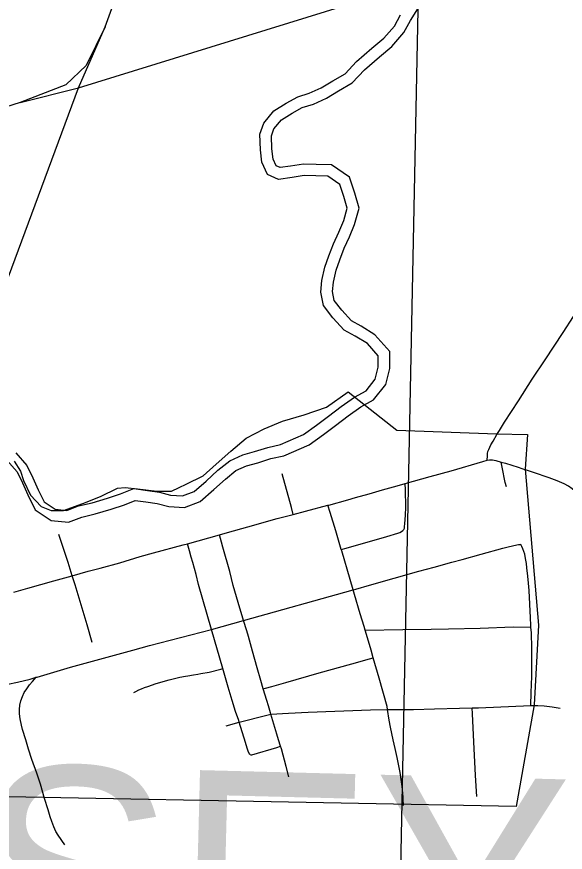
# Model space of a CAD drawing. Extents: x 0 to 34, y 0 to 22.
# Drawn here: x 7.101 to 7.568, y 19.819 to 20.531 of the extents above; entities that cross this region are included whole.
import ezdxf

# ---------------------------------------------------------------- set-up
doc = ezdxf.new("R2010")
doc.units = 0
for name, color, linetype in [('GM_X_City_Street', 7, 'Continuous'), ('GM_X_Corporation', 7, 'Continuous'), ('GM_X_County_Road', 7, 'Continuous'), ('GM_X_County_Text', 7, 'Continuous'), ('GM_X_Major_River', 7, 'Continuous'), ('GM_X_Rail_Line', 7, 'Continuous'), ('GM_X_Township_Road', 7, 'Continuous')]:
    doc.layers.add(name, color=color, linetype=linetype)

msp = doc.modelspace()

# ---------------------------------------------------------------- linework, layer by layer
at = {"layer": 'GM_X_City_Street'}
for points in [[(7.50173, 20.15303), (7.50196, 20.15674), (7.50209, 20.15871), (7.50242, 20.16062), (7.50308, 20.16227), (7.50395, 20.16423), (7.50493, 20.16625), (7.50674, 20.16937), (7.51, 20.17491)], [(7.09874, 20.04081), (7.11069, 20.04416), (7.13284, 20.05027), (7.14848, 20.05467), (7.16213, 20.0585), (7.17232, 20.06122), (7.18912, 20.06579), (7.20637, 20.07096), (7.21771, 20.07417), (7.24291, 20.0809), (7.2466, 20.08193), (7.27387, 20.08955), (7.28061, 20.09143), (7.29794, 20.09633), (7.32306, 20.10331), (7.33669, 20.10698), (7.34705, 20.10977), (7.36619, 20.11467), (7.36685, 20.11484), (7.38318, 20.11945), (7.38959, 20.1213), (7.40124, 20.12459), (7.41258, 20.12785), (7.42514, 20.13121), (7.43203, 20.13315), (7.45325, 20.13911), (7.47121, 20.14414), (7.49804, 20.15201), (7.50173, 20.15303), (7.50383, 20.15332), (7.50616, 20.15329), (7.5091, 20.15281), (7.51353, 20.15155), (7.51742, 20.15044), (7.52807, 20.14715), (7.5344, 20.14493)], [(7.51811, 20.13054), (7.51719, 20.13419), (7.51448, 20.14708), (7.51353, 20.15155)], [(7.33669, 20.10698), (7.33509, 20.11279), (7.32718, 20.14156)], [(7.37755, 20.07694), (7.38158, 20.07809), (7.41625, 20.08802), (7.4256, 20.091), (7.4273, 20.09162), (7.42891, 20.09241), (7.43007, 20.09315), (7.4309, 20.09406), (7.43139, 20.0953), (7.43147, 20.09654), (7.43164, 20.09886), (7.4321, 20.10618), (7.43238, 20.11299), (7.43212, 20.12783), (7.43203, 20.13315)], [(7.43057, 19.85925), (7.43027, 19.86453), (7.43014, 19.86697), (7.43005, 19.8688), (7.42967, 19.87307), (7.42891, 19.87918), (7.42765, 19.88712), (7.42603, 19.89563), (7.42508, 19.89985), (7.4233, 19.90768), (7.42166, 19.91488), (7.41931, 19.92569), (7.41824, 19.93173), (7.41692, 19.94074), (7.4165, 19.94331), (7.40973, 19.96765), (7.40478, 19.98482), (7.40293, 19.99142), (7.39814, 20.00745), (7.39787, 20.00834), (7.39689, 20.01159), (7.39371, 20.02224), (7.38881, 20.03888), (7.38772, 20.0426), (7.38516, 20.0514), (7.37788, 20.07581), (7.37755, 20.07694), (7.3728, 20.09308), (7.36807, 20.10854), (7.36619, 20.11467)], [(7.16557, 19.99793), (7.16122, 20.01289), (7.15088, 20.04698), (7.14848, 20.05467), (7.14491, 20.06609), (7.13723, 20.08984)], [(7.33289, 19.88358), (7.33051, 19.89244), (7.32655, 19.90737), (7.3259, 19.90953), (7.32423, 19.91505), (7.3228, 19.91978), (7.31856, 19.93397), (7.31768, 19.93688), (7.31731, 19.93808), (7.31555, 19.94392), (7.31414, 19.94858), (7.31118, 19.95838), (7.30913, 19.9656), (7.30606, 19.97628), (7.30209, 19.99061), (7.2985, 20.0031), (7.29706, 20.00782), (7.29444, 20.01659), (7.29387, 20.01848), (7.28965, 20.03204), (7.28552, 20.04629), (7.28404, 20.05225), (7.28253, 20.05822), (7.27668, 20.07912), (7.27556, 20.08329), (7.27387, 20.08955)], [(7.09379, 19.96235), (7.10187, 19.96403), (7.11265, 19.96674), (7.11786, 19.96826), (7.11857, 19.96848), (7.14712, 19.97678), (7.2001, 19.99136), (7.21428, 19.99535), (7.267, 20.00895), (7.2852, 20.01399), (7.29444, 20.01659), (7.38772, 20.0426), (7.38981, 20.04317), (7.40169, 20.04676), (7.4435, 20.05849), (7.45667, 20.06202), (7.47156, 20.06618), (7.48041, 20.06868), (7.49649, 20.07314), (7.51496, 20.07815), (7.51974, 20.07939), (7.52335, 20.08022), (7.52697, 20.08099), (7.52844, 20.08125), (7.52992, 20.08129)], [(7.29996, 19.90248), (7.29946, 19.90295), (7.29833, 19.90535), (7.29743, 19.90799), (7.29595, 19.91273), (7.29068, 19.92993), (7.29022, 19.93141), (7.28761, 19.93911), (7.28464, 19.94839), (7.28118, 19.95973), (7.27658, 19.9757), (7.267, 20.00895), (7.25609, 20.04729), (7.25394, 20.05572), (7.25104, 20.06591), (7.2497, 20.07063), (7.24828, 20.07582), (7.2466, 20.08193)], [(7.53883, 19.94437), (7.53928, 19.95532), (7.53973, 19.96902), (7.53978, 19.98433), (7.53966, 19.9984), (7.53957, 20.00074), (7.53938, 20.00616), (7.53902, 20.01103), (7.53888, 20.01275), (7.53854, 20.01882), (7.53803, 20.03052), (7.5374, 20.04224), (7.53701, 20.04836), (7.53642, 20.05437), (7.53555, 20.06148), (7.5351, 20.0651), (7.53447, 20.06937), (7.53375, 20.07302), (7.53308, 20.07542), (7.53216, 20.07772), (7.53138, 20.0795), (7.53061, 20.08076), (7.52992, 20.08129)], [(7.39787, 20.00834), (7.42996, 20.00889), (7.45402, 20.00935), (7.46878, 20.00955), (7.49564, 20.01009), (7.52398, 20.01108), (7.53902, 20.01103)], [(7.31118, 19.95838), (7.31292, 19.9589), (7.31842, 19.96052), (7.33036, 19.96388), (7.35884, 19.97219), (7.38643, 19.97971), (7.40162, 19.98395), (7.40478, 19.98482)], [(7.20104, 19.95541), (7.20265, 19.95625), (7.2053, 19.95748), (7.20744, 19.95843), (7.21007, 19.95943), (7.2129, 19.96049), (7.21992, 19.96285), (7.23116, 19.9661), (7.24019, 19.96828), (7.245, 19.96933), (7.24684, 19.96964), (7.25172, 19.97041), (7.25538, 19.97094), (7.25785, 19.97135), (7.26512, 19.97274), (7.27508, 19.97531), (7.27658, 19.9757)], [(7.12503, 19.86512), (7.12149, 19.87719), (7.11847, 19.88667), (7.11424, 19.89837), (7.11122, 19.9072), (7.1089, 19.91493), (7.10629, 19.92385), (7.10538, 19.92747), (7.10426, 19.93294), (7.10373, 19.93725), (7.10366, 19.94097), (7.10403, 19.94467), (7.10485, 19.9483), (7.10606, 19.95181), (7.10762, 19.95519), (7.10982, 19.95848), (7.11217, 19.96179), (7.11461, 19.96457), (7.11786, 19.96826)], [(7.2796, 19.92707), (7.29068, 19.92993), (7.3142, 19.93598), (7.31768, 19.93688), (7.33258, 19.9377), (7.34942, 19.93845), (7.40234, 19.94049), (7.41692, 19.94074), (7.43904, 19.94094), (7.45676, 19.94137), (7.47821, 19.94194), (7.48885, 19.94222), (7.49436, 19.94237), (7.53883, 19.94437)], [(7.49293, 19.86684), (7.49193, 19.88453), (7.49039, 19.91343), (7.48912, 19.93708), (7.48885, 19.94222)], [(7.29996, 19.90248), (7.30058, 19.90225), (7.30143, 19.90232), (7.3227, 19.90859), (7.3259, 19.90953)]]:
    msp.add_lwpolyline(points, dxfattribs=at)
at = {"layer": 'GM_X_Corporation'}
msp.add_lwpolyline([(8.46216, 20.53916), (8.44047, 19.52563), (7.42308, 19.55263), (7.44368, 20.56496)], close=True, dxfattribs=at)
msp.add_lwpolyline([(7.09921, 20.15225), (7.10445, 20.14372), (7.10708, 20.13585), (7.11299, 20.12338), (7.12217, 20.11354), (7.1307, 20.11026), (7.1412, 20.11026), (7.15761, 20.11616), (7.1727, 20.12207), (7.18713, 20.12929), (7.1937, 20.12994), (7.20419, 20.12863), (7.2206, 20.12666), (7.23307, 20.12666), (7.23963, 20.12994), (7.24553, 20.13256), (7.25997, 20.13978), (7.27112, 20.14962), (7.28359, 20.16077), (7.29671, 20.17193), (7.31181, 20.1798), (7.32756, 20.18636), (7.34592, 20.1916), (7.36496, 20.19817), (7.38332, 20.21129), (7.42474, 20.17862), (7.5098, 20.17544), (7.53593, 20.17483), (7.53419, 20.14547), (7.54543, 20.01272), (7.54162, 19.9449), (7.52638, 19.85834), (6.92984, 19.86962)], dxfattribs=at)
at = {"layer": 'GM_X_County_Road'}
msp.add_lwpolyline([(7.51, 20.17491), (7.51221, 20.17826), (7.51652, 20.18538), (7.52828, 20.20366), (7.54, 20.22199), (7.55103, 20.23853), (7.56634, 20.26194), (7.58412, 20.28892)], dxfattribs=at)
at = {"layer": 'GM_X_Major_River'}
for points in [[(7.09293, 20.15304), (7.10167, 20.14307), (7.10606, 20.13382), (7.11071, 20.12358), (7.11695, 20.1109), (7.13067, 20.10174), (7.14533, 20.1002), (7.1567, 20.10472), (7.16797, 20.1074), (7.18154, 20.11144), (7.19295, 20.11511), (7.20209, 20.11889), (7.21119, 20.11752), (7.22086, 20.11618), (7.23068, 20.11354), (7.24408, 20.11268), (7.25749, 20.11801), (7.26896, 20.128), (7.27892, 20.13705), (7.28788, 20.14418), (7.29698, 20.14838), (7.30654, 20.15096), (7.31765, 20.15443), (7.32874, 20.15693), (7.35013, 20.16626), (7.36235, 20.17502), (7.37255, 20.18275), (7.38334, 20.19074), (7.39408, 20.19843), (7.40509, 20.20452), (7.41548, 20.21767), (7.41885, 20.23119), (7.41873, 20.24555), (7.4062, 20.25992), (7.39445, 20.26717), (7.38618, 20.27171), (7.37802, 20.28068), (7.3716, 20.2891), (7.37, 20.29675), (7.37083, 20.30452), (7.37313, 20.3148), (7.3762, 20.32358), (7.38011, 20.33346), (7.38453, 20.3433), (7.38889, 20.35389), (7.3927, 20.36773), (7.38917, 20.38045), (7.38453, 20.39398), (7.36919, 20.40457), (7.35607, 20.40492), (7.34533, 20.40522), (7.33432, 20.40347), (7.32543, 20.40223), (7.32203, 20.40368), (7.31956, 20.40933), (7.31854, 20.41808), (7.31813, 20.4291), (7.32025, 20.43517), (7.3267, 20.4429), (7.33567, 20.44849), (7.34438, 20.4533), (7.35383, 20.45632), (7.365, 20.46144), (7.3752, 20.46748), (7.38694, 20.47435), (7.39732, 20.48537), (7.41, 20.49648), (7.42065, 20.50535), (7.43085, 20.51707), (7.43645, 20.52731), (7.4427, 20.53748)], [(7.09293, 20.15304), (7.10167, 20.14307), (7.10606, 20.13382), (7.11071, 20.12358), (7.11695, 20.1109), (7.13067, 20.10174), (7.14533, 20.1002), (7.1567, 20.10472), (7.16797, 20.1074), (7.18154, 20.11144), (7.19295, 20.11511), (7.20209, 20.11889), (7.21119, 20.11752), (7.22086, 20.11618), (7.23068, 20.11354), (7.24408, 20.11268), (7.25749, 20.11801), (7.26896, 20.128), (7.27892, 20.13705), (7.28788, 20.14418), (7.29698, 20.14838), (7.30654, 20.15096), (7.31765, 20.15443), (7.32874, 20.15693), (7.35013, 20.16626), (7.36235, 20.17502), (7.37255, 20.18275), (7.38334, 20.19074), (7.39408, 20.19843), (7.40509, 20.20452), (7.41548, 20.21767), (7.41885, 20.23119), (7.41873, 20.24555), (7.4062, 20.25992), (7.39445, 20.26717), (7.38618, 20.27171), (7.37802, 20.28068), (7.3716, 20.2891), (7.37, 20.29675), (7.37083, 20.30452), (7.37313, 20.3148), (7.3762, 20.32358), (7.38011, 20.33346), (7.38453, 20.3433), (7.38889, 20.35389), (7.3927, 20.36773), (7.38917, 20.38045), (7.38453, 20.39398), (7.36919, 20.40457), (7.35607, 20.40492), (7.34533, 20.40522), (7.33432, 20.40347), (7.32543, 20.40223), (7.32203, 20.40368), (7.31956, 20.40933), (7.31854, 20.41808), (7.31813, 20.4291), (7.32025, 20.43517), (7.3267, 20.4429), (7.33567, 20.44849), (7.34438, 20.4533), (7.35383, 20.45632), (7.365, 20.46144), (7.3752, 20.46748), (7.38694, 20.47435), (7.39732, 20.48537), (7.41, 20.49648), (7.42065, 20.50535), (7.43085, 20.51707), (7.43645, 20.52731), (7.4427, 20.53748)], [(7.10042, 20.15941), (7.10997, 20.14852), (7.11497, 20.13796), (7.1196, 20.12778), (7.1246, 20.11761), (7.13411, 20.11127), (7.14395, 20.11023), (7.15374, 20.11412), (7.16544, 20.1169), (7.17863, 20.12083), (7.18956, 20.12435), (7.20086, 20.12902), (7.2126, 20.12724), (7.22282, 20.12584), (7.23229, 20.12328), (7.2425, 20.12263), (7.2523, 20.12652), (7.26243, 20.13534), (7.27255, 20.14454), (7.28269, 20.15261), (7.29361, 20.15765), (7.30379, 20.16041), (7.3151, 20.16393), (7.32566, 20.16632), (7.34525, 20.17486), (7.35652, 20.18293), (7.36666, 20.19062), (7.37755, 20.19869), (7.38882, 20.20676), (7.3986, 20.21217), (7.40645, 20.2221), (7.40901, 20.23236), (7.40893, 20.24183), (7.39976, 20.25234), (7.3895, 20.25867), (7.38001, 20.26388), (7.37046, 20.27438), (7.36243, 20.28491), (7.36006, 20.29625), (7.36111, 20.30611), (7.36366, 20.31751), (7.36698, 20.32701), (7.37105, 20.33729), (7.3755, 20.34718), (7.37957, 20.35708), (7.3825, 20.36771), (7.37977, 20.37754), (7.37628, 20.38773), (7.36601, 20.39482), (7.3558, 20.39509), (7.34597, 20.39537), (7.33578, 20.39375), (7.32407, 20.39211), (7.31459, 20.39618), (7.30996, 20.40674), (7.30873, 20.41733), (7.30824, 20.43059), (7.31156, 20.44009), (7.32016, 20.45041), (7.33069, 20.45697), (7.34047, 20.46237), (7.35027, 20.46551), (7.36044, 20.47016), (7.37022, 20.47595), (7.38075, 20.48212), (7.39049, 20.49245), (7.40362, 20.50395), (7.41375, 20.5124), (7.42273, 20.52272), (7.42794, 20.53225)]]:
    msp.add_lwpolyline(points, dxfattribs=at)
at = {"layer": 'GM_X_Rail_Line'}
for p, q in [((7.17641, 20.52214), (7.31378, 20.9)), ((7.15378, 20.47014), (7.17641, 20.52214)), ((7.10411, 20.45758), (7.15378, 20.47014))]:
    msp.add_line(p, q, dxfattribs=at)
for points in [[(7.15378, 20.47014), (7.70298, 20.6401), (7.7933, 20.66371), (7.88362, 20.68116), (8.21721, 20.73452), (8.32292, 20.74991), (8.41735, 20.7612), (8.48817, 20.76325), (8.54976, 20.76632), (8.58903, 20.77378), (8.66693, 20.80326), (8.71799, 20.81574), (8.9, 20.84057)], [(7.17641, 20.52214), (7.1605, 20.48918), (7.14306, 20.47267), (7.10411, 20.45758)], [(6.88043, 19.56378), (6.90647, 19.70577), (6.92187, 19.7951), (6.95061, 19.90086), (6.98786, 20.01171), (7.06558, 20.2325), (7.15378, 20.47014)], [(7.10411, 20.45758), (6.54803, 20.28108), (6.45516, 20.25223), (5.62043, 20.03549), (5.17423, 19.91979), (4.93872, 19.85893), (4.90067, 19.8493), (4.86219, 19.83678), (4.82038, 19.81974), (4.79614, 19.80567), (4.76815, 19.78832), (4.6322, 19.67885), (3.92774, 19.09624), (3.87396, 19.04761), (3.83391, 19.00965), (3.79082, 18.96112), (3.74997, 18.91583), (3.71685, 18.8748), (3.68291, 18.82794), (3.16254, 18.08332)]]:
    msp.add_lwpolyline(points, dxfattribs=at)
at = {"layer": 'GM_X_Township_Road'}
for points in [[(7.60126, 20.10572), (7.59055, 20.11473), (7.57399, 20.12881), (7.57096, 20.13095), (7.56714, 20.133), (7.56145, 20.13549), (7.55444, 20.13803), (7.54122, 20.14256), (7.5344, 20.14493)], [(7.53883, 19.94437), (7.54183, 19.94435), (7.54483, 19.94434), (7.55039, 19.94398), (7.55714, 19.94304), (7.56383, 19.94193)], [(7.14227, 19.82565), (7.13652, 19.83372), (7.13466, 19.83692), (7.13281, 19.84082), (7.13111, 19.84546), (7.12979, 19.84959), (7.12797, 19.8555), (7.12503, 19.86512)]]:
    msp.add_lwpolyline(points, dxfattribs=at)

# ---------------------------------------------------------------- texts
at = {"layer": 'GM_X_County_Text'}
msp.add_text('GUERNSEY COUNTY', height=0.1893939, rotation=358.54305, dxfattribs=at).set_placement((6.14851, 19.72797))

doc.saveas('drawing.dxf')
